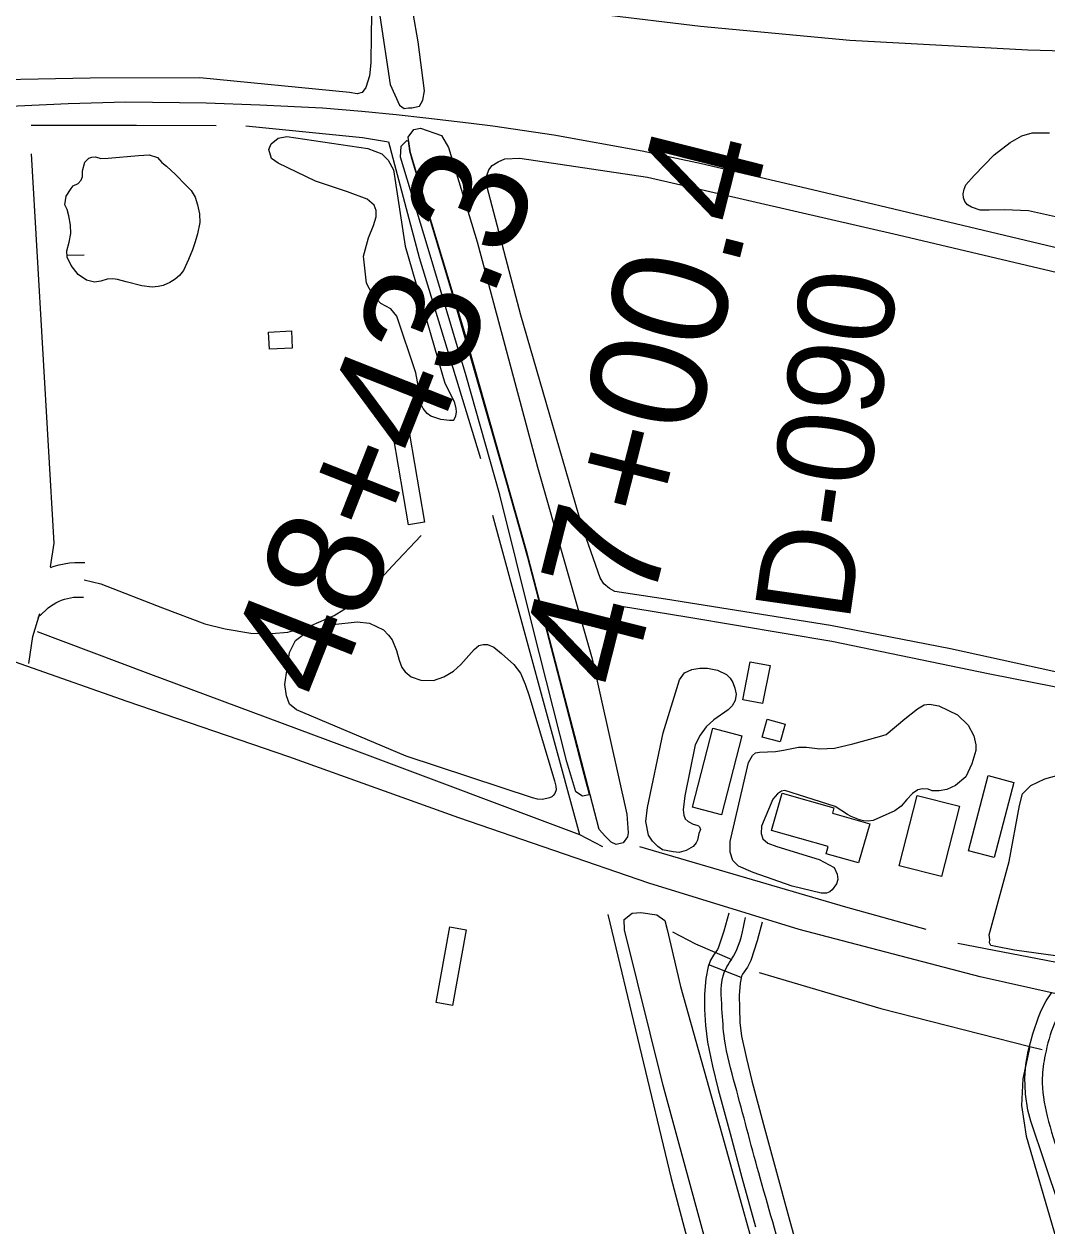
# Model space of a CAD drawing. Extents: x 3715084 to 3753216, y 488173 to 513963.
# Drawn here: x 3727293 to 3728178, y 496938 to 497978 of the extents above; entities that cross this region are included whole.
import ezdxf

# ---------------------------------------------------------------- set-up
doc = ezdxf.new("R2010")
doc.units = 0
for name, color, linetype in [('V-BLDG-OTLN', 7, 'Continuous'), ('V-LEVE-TOET', 7, 'Continuous'), ('V-RAIL-TRAK', 7, 'Continuous'), ('V-RIVR-RANG-IDEN', 7, 'Continuous'), ('V-ROAD-CNTR', 7, 'Continuous'), ('V-SITE-VEGE', 7, 'Continuous'), ('V-SURV-IDEN', 7, 'Continuous'), ('V-TOPO-SHOR', 7, 'Continuous'), ('V-WETL-SWMP', 7, 'Continuous')]:
    doc.layers.add(name, color=color, linetype=linetype)

msp = doc.modelspace()

# ---------------------------------------------------------------- linework, layer by layer
at = {"layer": 'V-BLDG-OTLN'}
for points in [[(3727524.1, 497712.4), (3727524.9, 497697.6), (3727505.1, 497696.5), (3727504.3, 497711.3)], [(3727612.4, 497620.8), (3727626.2, 497623.1), (3727639.2, 497546.8), (3727625.4, 497544.5)], [(3727921, 497426.2), (3727938.1, 497422.9), (3727931.6, 497390), (3727914.5, 497393.3)], [(3727935.5, 497376.5), (3727951, 497372.2), (3727946.8, 497356.8), (3727931.2, 497361)], [(3727913.8, 497362), (3727896.2, 497293.7), (3727870.9, 497300.3), (3727888.6, 497368.6)], [(3728126.8, 497327.6), (3728149, 497321.8), (3728132, 497256.9), (3728109.8, 497262.7)], [(3728024.3, 497285.9), (3728014.7, 497252.1), (3727986.6, 497260.1), (3727988.4, 497266.2), (3727939.4, 497280.1), (3727948.6, 497312.5), (3727993.3, 497299.8), (3727992, 497295.1)], [(3728101.8, 497301.1), (3728086.3, 497240.3), (3728049.6, 497249.6), (3728065.2, 497310.4)], [(3727649.4, 497131.2), (3727661.2, 497196.8), (3727675.2, 497194.3), (3727663.5, 497128.7)]]:
    msp.add_lwpolyline(points, close=True, dxfattribs=at)
at = {"layer": 'V-LEVE-TOET'}
for points in [[(3727583, 498046.7), (3727587, 498041.3), (3727593, 498028.5), (3727600.5, 497985.1), (3727609.6, 497925.5), (3727617.6, 497907.8), (3727621.5, 497904.9), (3727625.4, 497905.4), (3727628.4, 497905.4), (3727634.8, 497906.9), (3727637.7, 497911.9), (3727639.2, 497920.2), (3727633.6, 497962.6), (3727625.1, 498012.3), (3727625, 498028.1), (3727630.4, 498034), (3727638.8, 498033.1), (3727647.6, 498028.3)], [(3727647.6, 498028.3), (3727653, 498026.4), (3727698.4, 498008.6), (3727750.1, 497992.5), (3727791.6, 497986.4), (3727877.9, 497976), (3728007.1, 497964), (3728161, 497955.7), (3728245.5, 497953.2)], [(3727790.2, 497280.9), (3727769.2, 497362.1), (3727727.3, 497522.1), (3727673.3, 497713.6), (3727627, 497866.6), (3727625, 497879.9), (3727629.9, 497886.8), (3727635.8, 497887.9), (3727654, 497881.5), (3727660, 497871.2), (3727684.9, 497789.5), (3727736.8, 497594.6), (3727784.3, 497428.7), (3727814.3, 497294.3), (3727815.4, 497278), (3727814.9, 497274.6), (3727810.9, 497269.6), (3727805, 497268.1), (3727800.6, 497270.1), (3727795.7, 497275), (3727790.2, 497280.9)], [(3727900, 496859.6), (3727845.6, 497059.4), (3727812.1, 497194.3), (3727812, 497203.2), (3727818.9, 497208.6), (3727826.3, 497209.1), (3727840.1, 497207.2), (3727847, 497202.3), (3727849, 497194.4), (3727860.5, 497145.2), (3727896.5, 497017.7), (3727936.4, 496874), (3727950.2, 496831.1)]]:
    msp.add_lwpolyline(points, dxfattribs=at)
at = {"layer": 'V-RAIL-TRAK'}
msp.add_lwpolyline([(3728429.8, 497726.8), (3728274, 497763.2), (3728086.2, 497808), (3727974.7, 497834.5), (3727878.9, 497857), (3727827.4, 497868), (3727751.1, 497881.9), (3727698.3, 497889.5), (3727677.4, 497892.2), (3727640.5, 497896.6), (3727614.8, 497899.4), (3727584.9, 497902.2), (3727550.9, 497905), (3727496.9, 497907.7), (3727450.5, 497909.5), (3727380.8, 497910.4), (3727331, 497908.9), (3727287.3, 497906.9), (3727272.6, 497906.2), (3727217.8, 497902.5), (3727140.5, 497893.9), (3727060.2, 497883.1), (3726948.3, 497867)], dxfattribs=at)
at = {"layer": 'V-ROAD-CNTR'}
msp.add_line((3727913, 497153.1), (3727885, 497163.9), dxfattribs=at)
for points in [[(3728322.2, 497108.3), (3728119.7, 497153.6), (3727963.2, 497194.6), (3727833.3, 497234.6), (3727668.8, 497291.2), (3727522, 497343.8), (3727382.2, 497391.7), (3727208.3, 497453), (3726976.2, 497533.7), (3726762, 497605.3), (3726612.6, 497657.8), (3726440.7, 497720.4), (3726198.7, 497801.4), (3725957.7, 497887.2), (3725731.2, 497967.2), (3725519.8, 498038.8), (3725291.3, 498120), (3725035.4, 498207.8), (3724721.6, 498318.2)], [(3727315.8, 497508.3), (3727319, 497528.7), (3727299.4, 497865.5)], [(3727344.8, 497497), (3727359.4, 497493.5), (3727412.7, 497472.8), (3727449.2, 497459.1), (3727466.8, 497454.5), (3727488.9, 497450.8), (3727506.8, 497450.5), (3727521, 497451.7), (3727541.3, 497457.5), (3727561, 497466.2), (3727577.9, 497476.7), (3727592.8, 497488.6), (3727611.3, 497508.8), (3727636.4, 497535.3)], [(3727315.7, 497507.7), (3727318.8, 497508.8), (3727323.2, 497510.1), (3727327.7, 497511), (3727332.2, 497511.7), (3727336.7, 497512.1), (3727341.3, 497512.1), (3727345.4, 497512)], [(3727304.8, 497464.3), (3727311.6, 497470.9), (3727313.6, 497472.7), (3727315.8, 497474.3), (3727318, 497475.7), (3727320.4, 497477.1), (3727322.8, 497478.3), (3727325.2, 497479.3), (3727327.8, 497480.2), (3727330.4, 497480.9), (3727333, 497481.5), (3727335.6, 497481.9), (3727338.3, 497482.1), (3727341, 497482.1), (3727344.2, 497482)], [(3727296.9, 497424.7), (3727300.6, 497448.1), (3727306.6, 497467.9)], [(3727902.3, 497208.7), (3727898.2, 497193.2), (3727893.6, 497179.1), (3727892.6, 497177.2), (3727889.2, 497172.3), (3727886.5, 497167.9), (3727884.4, 497162.4), (3727882.4, 497152.2), (3727881.3, 497138.5), (3727881.5, 497125.4), (3727882.1, 497111.5), (3727883.9, 497097.1), (3727888.3, 497076.2), (3727893.3, 497056), (3727903.6, 497017.9), (3727913.8, 496980), (3727925.5, 496937.3)], [(3727931.3, 497200.9), (3727927, 497184.7), (3727921.4, 497167.7), (3727918.5, 497161.8), (3727914.3, 497155.9), (3727913.6, 497154.7), (3727913.3, 497154), (3727912.1, 497148.1), (3727911.3, 497137.5), (3727911.5, 497126.3), (3727912, 497114), (3727913.5, 497102.1), (3727917.6, 497082.9), (3727922.4, 497063.5), (3727932.5, 497025.7), (3727942.8, 496987.8), (3727954.4, 496945.2), (3727966.1, 496902.5)], [(3728200.1, 496918.1), (3728188.1, 496955.8), (3728175.9, 496991.7), (3728163.5, 497028.7), (3728161, 497038.2), (3728159, 497052.1), (3728158.5, 497066.1), (3728159.3, 497077.8), (3728161.4, 497089.2), (3728165.3, 497104.2), (3728170.1, 497118.7), (3728172.4, 497124.5), (3728176.8, 497132.8), (3728181.9, 497139.9)]]:
    msp.add_lwpolyline(points, dxfattribs=at)
msp.add_spline([(3728194.1, 497131.2), (3728184.2, 497113.5), (3728176, 497086), (3728173.5, 497065.8), (3728177.8, 497033), (3728202.3, 496960.5), (3728226.1, 496884.4), (3728248.6, 496803.4), (3728270.4, 496721.7), (3728273.4, 496682.1), (3728264.3, 496599.7), (3728244.6, 496563.7), (3728176.2, 496538.1), (3728103.8, 496528.2), (3728062.8, 496529.4), (3728027.6, 496588.7), (3728008.5, 496649.5), (3727997.1, 496742.2), (3727973.7, 496809.3), (3727951.6, 496898.7), (3727928.3, 496983.9), (3727907.9, 497059.8), (3727898.7, 497099.6), (3727896.5, 497125.9), (3727898.8, 497158.2), (3727907.5, 497173.4), (3727916.8, 497204.8)], degree=3, dxfattribs=at)
at = {"layer": 'V-SITE-VEGE'}
for points in [[(3727593.5, 497985.1), (3727593.2, 497968.5), (3727592.7, 497944.3), (3727591.7, 497933), (3727588.6, 497923), (3727585.3, 497918.8), (3727581.1, 497917.4), (3727574.4, 497918.6), (3727445, 497931.3), (3727350.2, 497931.2), (3727229.6, 497928.8), (3727174.6, 497923.6), (3726978, 497893.2), (3726833.5, 497878.4), (3726801.4, 497876), (3726789.8, 497875.9), (3726773, 497876.2), (3726763.6, 497878), (3726754.1, 497881.7), (3726749.1, 497886), (3726746.6, 497891.9), (3726745.2, 497898.8), (3726734.7, 498004)], [(3728223.9, 497802.5), (3728161.5, 497816.3), (3728140.9, 497817.1), (3728127.6, 497816.8), (3728119.7, 497817), (3728112.2, 497819.5), (3728108.9, 497821.5), (3728106.5, 497824.3), (3728105.3, 497827.6), (3728105.2, 497831), (3728105.9, 497834.9), (3728107.5, 497838.8), (3728114.7, 497846.9), (3728131.9, 497864.8), (3728145.8, 497875.5), (3728155.9, 497881.2), (3728164.8, 497883.7), (3728179.8, 497883.8)], [(3728240.1, 497405.4), (3728094.2, 497437.2), (3727990.2, 497457.6), (3727847.7, 497480.3), (3727803.8, 497486.9), (3727799.1, 497489.4), (3727794.2, 497493.6), (3727791.2, 497498.9), (3727775.4, 497544), (3727722.5, 497726.1), (3727693.5, 497836.9), (3727693, 497846.9), (3727694.8, 497851.7), (3727697.8, 497855.4), (3727702.9, 497858.8), (3727708.8, 497861.4), (3727721.8, 497861.8), (3727832.1, 497845.4), (3728048.9, 497795.5), (3728291.6, 497738.2)], [(3728193.3, 497170.7), (3728149.5, 497176.7), (3728133.3, 497179.8), (3728129, 497180.7), (3728127.8, 497183.1), (3728128, 497185.9), (3728127.5, 497189.8), (3728144.9, 497253.2), (3728153.8, 497301.7), (3728156.5, 497311.8), (3728163.6, 497319.1), (3728175.6, 497324.9), (3728189.4, 497328.5)]]:
    msp.add_lwpolyline(points, dxfattribs=at)
for points in [[(3727660.9, 497634.9), (3727653.2, 497635.7), (3727644.7, 497638.6), (3727641.6, 497641), (3727638, 497645.3), (3727636, 497649.4), (3727634.8, 497657.1), (3727633.2, 497668.4), (3727631.6, 497676.2), (3727615.4, 497725.1), (3727610.1, 497731.4), (3727601.4, 497736.1), (3727594.3, 497743.9), (3727589.1, 497753.8), (3727586.4, 497777), (3727590.7, 497793), (3727595, 497803.7), (3727597.4, 497811.2), (3727597.3, 497816.5), (3727595.8, 497821.2), (3727589.6, 497826.5), (3727572.6, 497832.6), (3727544.8, 497842), (3727512.6, 497857.4), (3727506.9, 497861.7), (3727504.5, 497869.4), (3727506.6, 497874.4), (3727512.7, 497879.3), (3727520.2, 497880.5), (3727590.1, 497870.3), (3727602.3, 497865.6), (3727607.8, 497860.1), (3727612.4, 497851.9), (3727622.5, 497785.8), (3727656.8, 497667.3), (3727664.8, 497651.3), (3727666.2, 497645.4), (3727666.6, 497642.5), (3727666, 497638.5), (3727664.8, 497635.9), (3727663.9, 497635)], [(3727628.9, 497859), (3727664.4, 497740.6), (3727709.5, 497582.9), (3727728.3, 497516.5), (3727759.7, 497395.9), (3727775.6, 497334.5), (3727779.9, 497317.8), (3727781.5, 497310.9), (3727775.9, 497309.8), (3727770.1, 497313.7), (3727762.3, 497339.7), (3727732.5, 497456.9), (3727704.5, 497570.6), (3727675.2, 497673.6), (3727641.4, 497786.5), (3727618.5, 497862.7), (3727619, 497872.2), (3727623.9, 497877.2), (3727625.1, 497876.9), (3727625.6, 497872.5), (3727626.2, 497868.2), (3727626.7, 497866.1)], [(3727705.7, 497433.4), (3727716.4, 497423.8), (3727722.1, 497416.3), (3727726.3, 497406.9), (3727729.7, 497396.8), (3727751.7, 497323), (3727752.9, 497318.4), (3727753.1, 497315.3), (3727751.9, 497312.3), (3727750.5, 497310.5), (3727749.2, 497309.3), (3727747.2, 497308.3), (3727741.3, 497307.1), (3727736.9, 497307.3), (3727732.6, 497308.3), (3727623.3, 497344.6), (3727528.5, 497384.7), (3727522.6, 497389.6), (3727520, 497396.7), (3727518.4, 497406.5), (3727522.6, 497434.3), (3727527.7, 497444.6), (3727534.6, 497449.7), (3727560, 497458.5), (3727580.9, 497460.6), (3727591.7, 497459.4), (3727603.8, 497453.7), (3727608.1, 497449.2), (3727611.3, 497445.1), (3727614.9, 497435.8), (3727617.3, 497427.4), (3727619.7, 497421.3), (3727622.4, 497417.5), (3727627.8, 497413), (3727635.9, 497410.1), (3727646.9, 497409.9), (3727656, 497413.1), (3727664.4, 497417.9), (3727670.5, 497423.8), (3727682.1, 497436.9), (3727686.3, 497440.2), (3727690, 497441), (3727693.7, 497441.1), (3727699.1, 497438.7)], [(3727876.4, 497277.7), (3727875.3, 497271.9), (3727874.3, 497269.4), (3727871.7, 497266.4), (3727865.4, 497262.9), (3727859.6, 497261.1), (3727854.2, 497261.7), (3727845.1, 497263.5), (3727840.9, 497266.4), (3727836.4, 497271), (3727832.8, 497276.2), (3727830.6, 497287.9), (3727832.1, 497300), (3727845.5, 497364.6), (3727859.7, 497410.4), (3727864, 497416.6), (3727870.5, 497419.4), (3727877.2, 497420.5), (3727884, 497420.5), (3727892.5, 497418.8), (3727900.3, 497415.1), (3727903.6, 497411.9), (3727905.9, 497408.3), (3727907.7, 497403.3), (3727908.9, 497398.2), (3727907.9, 497392.7), (3727905.4, 497388.1), (3727901.7, 497384.5), (3727889.4, 497375.8), (3727882.9, 497369.9), (3727877.6, 497362.7), (3727873.3, 497354.4), (3727864.4, 497310.2), (3727863, 497298.1), (3727863.4, 497293.4), (3727864.6, 497290.3), (3727867.1, 497287.9), (3727871.5, 497285.6), (3727874.6, 497284.9), (3727876.3, 497284.1), (3727877, 497283.2), (3727877.8, 497281)], [(3728027.1, 497288.9), (3728023, 497288.2), (3728018.8, 497288.5), (3728015.3, 497289.4), (3728008.2, 497292.3), (3728005, 497293.9), (3727994.5, 497300.9), (3727962.7, 497310.9), (3727957.3, 497312.7), (3727953.7, 497314), (3727950.6, 497314.8), (3727948, 497314.2), (3727944.6, 497311.8), (3727940.5, 497307.4), (3727930.7, 497283.9), (3727930.3, 497277.6), (3727931.9, 497273), (3727936, 497269.3), (3727943.9, 497266.4), (3727980.5, 497255.2), (3727993.4, 497248.1), (3727996.1, 497242.4), (3727996.6, 497237.9), (3727995.6, 497233.9), (3727991.7, 497228.7), (3727989.8, 497227.1), (3727986.8, 497226), (3727982.3, 497226), (3727957.3, 497232.1), (3727923.5, 497243.7), (3727910.7, 497249.3), (3727905.8, 497254.1), (3727903.6, 497261.5), (3727903.7, 497270.7), (3727919.3, 497339), (3727922.9, 497345), (3727925.4, 497347.3), (3727928.8, 497347.9), (3727942.8, 497348.5), (3727949.7, 497349.6), (3727962.8, 497352.3), (3727969.5, 497352.3), (3727981, 497350.9), (3727993.7, 497351.5), (3728009.6, 497355.2), (3728032.7, 497361.6), (3728038.6, 497363.3), (3728054.5, 497376.9), (3728065.6, 497385.5), (3728071.3, 497388.9), (3728076.1, 497389.6), (3728083.9, 497388.1), (3728100.2, 497380.1), (3728109.5, 497371.3), (3728114.4, 497362.2), (3728116.1, 497354.3), (3728116.1, 497349.4), (3728112.7, 497337.8), (3728107.4, 497326.6), (3728098.5, 497319.1), (3728090.9, 497315.5), (3728084.2, 497314.5), (3728078.4, 497314.6), (3728074.7, 497315.9), (3728069.8, 497316.2), (3728066, 497315.3), (3728061.2, 497312.1), (3728056.4, 497307), (3728051.6, 497301.3), (3728046.1, 497297.2)]]:
    msp.add_lwpolyline(points, close=True, dxfattribs=at)
at = {"layer": 'V-TOPO-SHOR'}
for p, q in [((3727698.1, 497553.1), (3727773.4, 497276.7)), ((3727773.4, 497276.7), (3727793.1, 497266.2)), ((3728212.2, 497160.8), (3728100.5, 497182.5))]:
    msp.add_line(p, q, dxfattribs=at)
for points in [[(3727299, 497890.5), (3727390.2, 497890.4), (3727459.1, 497890)], [(3727484.8, 497889.9), (3727585.5, 497879.8), (3727608, 497876)], [(3727608, 497876), (3727634.6, 497775.9), (3727687.5, 497601.9)], [(3727808, 497474.4), (3727867.8, 497464.8), (3727991.4, 497444.1), (3728128.1, 497415.6), (3728258.4, 497389.9), (3728292.8, 497383.1)], [(3727304.1, 497452.3), (3727399.8, 497416.4), (3727580.4, 497349.1), (3727773.4, 497276.7)], [(3727825.1, 497266.3), (3728003.3, 497214), (3728072.8, 497194.7)], [(3727797.7, 497207.5), (3727852.5, 496979), (3727901.2, 496795.5)], [(3727853.6, 497192.4), (3727873.5, 497182), (3727905, 497168.6)], [(3727928.7, 497157.2), (3728033.9, 497126.2), (3728162.6, 497093.4), (3728173.3, 497090.7)], [(3728162.6, 497093.4), (3728156.7, 497065.4), (3728155.6, 497042.2), (3728159.5, 497015.8), (3728183.4, 496933.9), (3728223.7, 496794.1)]]:
    msp.add_lwpolyline(points, dxfattribs=at)
at = {"layer": 'V-WETL-SWMP'}
msp.add_line((3727330.2, 497778), (3727344.9, 497778.2), dxfattribs=at)
msp.add_lwpolyline([(3727394.7, 497751.3), (3727381.1, 497754.8), (3727373.6, 497756.9), (3727369.6, 497757.5), (3727364.7, 497757.1), (3727359.2, 497755.5), (3727353.9, 497754.5), (3727347, 497756.4), (3727339.7, 497761.3), (3727333.7, 497769), (3727330.3, 497776.3), (3727329.9, 497781.8), (3727331.9, 497789.1), (3727333.2, 497796.8), (3727333, 497803.9), (3727331.6, 497812.1), (3727330.2, 497817.3), (3727328.2, 497821.4), (3727329.4, 497829.1), (3727333.7, 497835.6), (3727335.4, 497837.8), (3727339.6, 497839.8), (3727342.3, 497842.9), (3727343.5, 497845.9), (3727343.5, 497851), (3727345.4, 497858.5), (3727348.8, 497861.9), (3727351.5, 497862.7), (3727354.7, 497863.1), (3727359.4, 497861.7), (3727365.5, 497862), (3727391.9, 497864.2), (3727401.2, 497864.6), (3727408.3, 497862.3), (3727412.1, 497858.2), (3727416, 497855), (3727423.9, 497847.6), (3727432.8, 497838.5), (3727437.4, 497833.8), (3727440.8, 497828.1), (3727442.9, 497821.6), (3727444.6, 497813.7), (3727444.8, 497806.3), (3727442.8, 497796.4), (3727440.9, 497789.5), (3727438.6, 497782.6), (3727435.2, 497774.1), (3727430.9, 497764.8), (3727427.4, 497760.4), (3727423.5, 497757.1), (3727419.1, 497754.3), (3727413.2, 497751.7), (3727408.9, 497750.9), (3727403.6, 497750.3)], close=True, dxfattribs=at)

# ---------------------------------------------------------------- texts
at = {"layer": 'V-RIVR-RANG-IDEN'}
msp.add_text('D-090', height=83, rotation=81.8463, dxfattribs=at).set_placement((3728006.4, 497459))
at = {"layer": 'V-SURV-IDEN'}
for s, rotation, p in [('47+00.4', 75.7956, (3727817, 497400.2)), ('48+43.3', 68.4644, (3727559.2, 497389))]:
    msp.add_text(s, height=100, rotation=rotation, dxfattribs=at).set_placement(p)

doc.saveas('drawing.dxf')
